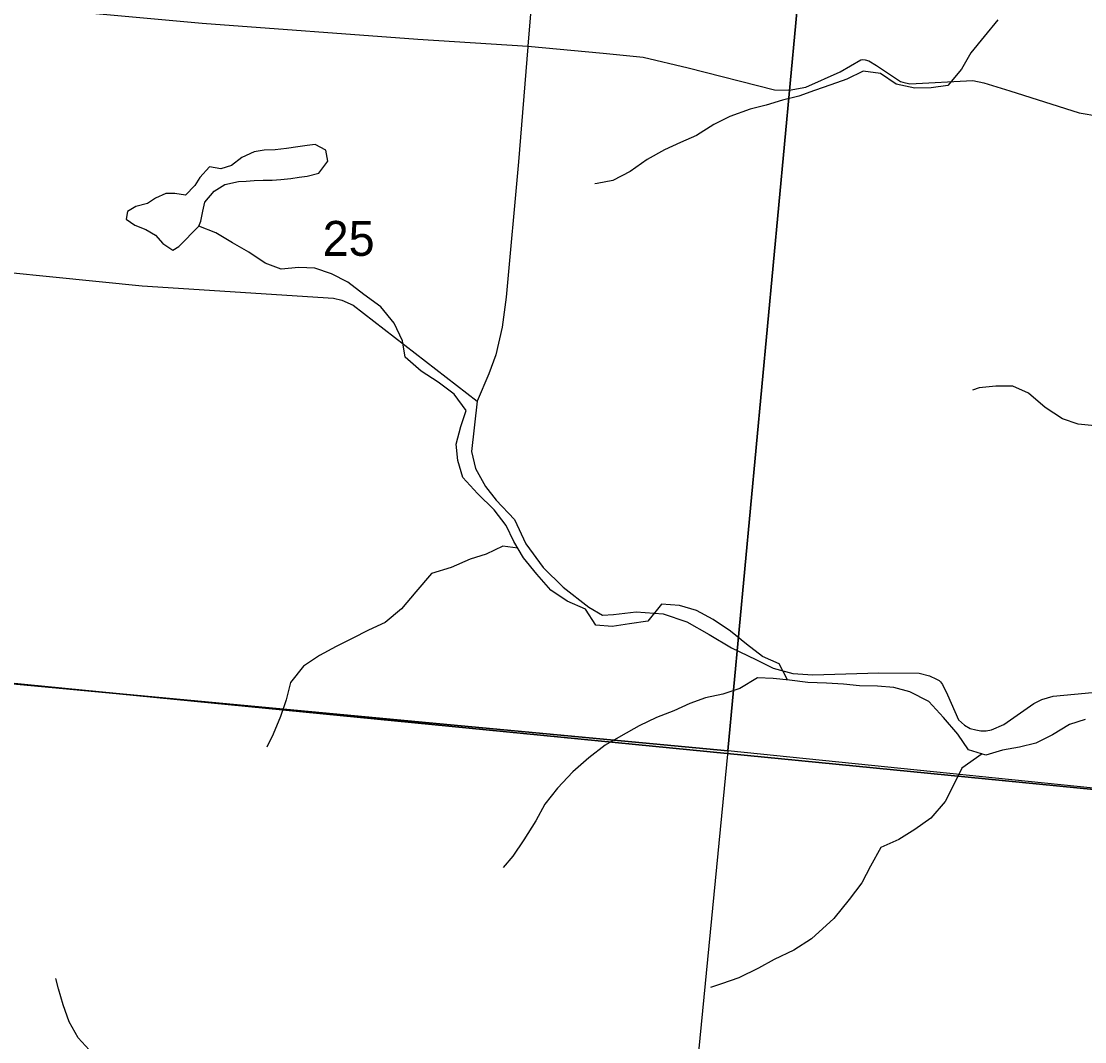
# Model space of a CAD drawing. Extents: x 0 to 34, y 0 to 22.
# Drawn here: x 5.518 to 6.155, y 19.556 to 20.168 of the extents above; entities that cross this region are included whole.
import ezdxf

# ---------------------------------------------------------------- set-up
doc = ezdxf.new("R2010")
doc.units = 0
for name, color, linetype in [('GM_X_City_Street', 7, 'Continuous'), ('GM_X_Corporation', 7, 'Continuous'), ('GM_X_County_Road', 7, 'Continuous'), ('GM_X_Minor_Lake', 7, 'Continuous'), ('GM_X_Minor_River', 7, 'Continuous'), ('GM_X_Section', 7, 'Continuous'), ('GM_X_Section_Text', 7, 'Continuous')]:
    doc.layers.add(name, color=color, linetype=linetype)

msp = doc.modelspace()

# ---------------------------------------------------------------- linework, layer by layer
at = {"layer": 'GM_X_City_Street'}
for points in [[(5.83347, 20.25222), (5.83023, 20.2371), (5.82659, 20.21343), (5.82159, 20.15281), (5.82156, 20.15247), (5.81587, 20.08352), (5.80849, 20.00236), (5.80613, 19.98437), (5.80229, 19.96774), (5.7982, 19.95644), (5.79115, 19.94008)], [(5.47028, 20.18088), (5.6263, 20.16654), (5.75569, 20.15704), (5.82159, 20.15281), (5.86669, 20.14858), (5.89054, 20.14627), (5.91752, 20.13989), (5.96937, 20.12663), (5.9781, 20.12641), (5.98801, 20.12825), (6.00855, 20.13743), (6.02107, 20.14453), (6.0221, 20.14474), (6.02361, 20.14451), (6.0258, 20.14403), (6.03048, 20.14126), (6.04484, 20.13158), (6.04626, 20.13115), (6.05031, 20.13012), (6.08813, 20.13221), (6.09474, 20.13091), (6.11037, 20.12596), (6.15178, 20.11276), (6.16369, 20.11075)]]:
    msp.add_lwpolyline(points, dxfattribs=at)
at = {"layer": 'GM_X_Corporation'}
for points in [[(5.43226, 19.77875), (6.32743, 19.69086), (6.43909, 19.6799), (6.44745, 19.70059), (6.47425, 19.74809), (6.57081, 19.84384), (6.62479, 19.94035), (6.6725, 19.98366), (6.72231, 20.02185), (6.73923, 20.06935), (6.75063, 20.11704), (6.77249, 20.16568), (6.77819, 20.26107)], [(6.4431, 19.55544), (6.42294, 19.60331), (6.42788, 19.65215), (6.43909, 19.6799), (6.32743, 19.69086), (5.43226, 19.77875)]]:
    msp.add_lwpolyline(points, dxfattribs=at)
at = {"layer": 'GM_X_County_Road'}
msp.add_lwpolyline([(5.45543, 20.02275), (5.5904, 20.00913), (5.70503, 20.00171), (5.71013, 20.00063), (5.71689, 19.99762), (5.79115, 19.94008), (5.78772, 19.90976), (5.79011, 19.89963), (5.7961, 19.88884), (5.80254, 19.8807), (5.81344, 19.86902), (5.82028, 19.85441), (5.83074, 19.84028), (5.84258, 19.82839), (5.85803, 19.81641), (5.86625, 19.81165), (5.87291, 19.81205), (5.88642, 19.81361), (5.90253, 19.81245), (5.91683, 19.80773), (5.93011, 19.80017), (5.94357, 19.79205), (5.95819, 19.78503), (5.9685, 19.78002), (5.98037, 19.77669), (5.99231, 19.77601), (6.03182, 19.77711), (6.05592, 19.77689), (6.06214, 19.77541), (6.06628, 19.77337), (6.06788, 19.77263), (6.06869, 19.77182), (6.06998, 19.77004), (6.07286, 19.76393), (6.0795, 19.74894), (6.08319, 19.74585), (6.08658, 19.74382), (6.08998, 19.74289), (6.09299, 19.74233), (6.09615, 19.74227), (6.09927, 19.74293), (6.10675, 19.74617), (6.12473, 19.75883), (6.12953, 19.76118), (6.13623, 19.76311), (6.21495, 19.77057)], dxfattribs=at)
at = {"layer": 'GM_X_Minor_Lake'}
for points in [[(5.6244, 20.04494), (5.62554, 20.04792), (5.6268, 20.05397), (5.62805, 20.05926), (5.6335, 20.0658), (5.63986, 20.06985), (5.64806, 20.07158), (5.65281, 20.07186), (5.65757, 20.07233), (5.66289, 20.07241), (5.66841, 20.07249), (5.67354, 20.07295), (5.67944, 20.0734), (5.6844, 20.07425), (5.68935, 20.07491), (5.69623, 20.07667), (5.70169, 20.08377), (5.7005, 20.09045), (5.69411, 20.09381), (5.68935, 20.09333), (5.68363, 20.0925), (5.67696, 20.0915), (5.67011, 20.09069), (5.66345, 20.09045), (5.65754, 20.08943), (5.65006, 20.08597), (5.64389, 20.08135), (5.63758, 20.0792), (5.63076, 20.08048), (5.62493, 20.07414), (5.62199, 20.06927), (5.61636, 20.06349), (5.60992, 20.06439), (5.6046, 20.0645), (5.59847, 20.06177), (5.59365, 20.05845), (5.58658, 20.0567), (5.58158, 20.05376), (5.58092, 20.04903), (5.58597, 20.0455), (5.59257, 20.0429), (5.59839, 20.03955), (5.60285, 20.03452), (5.60884, 20.0306), (5.61231, 20.03262)], [(5.61231, 20.03262), (5.6244, 20.04494)]]:
    msp.add_lwpolyline(points, dxfattribs=at)
at = {"layer": 'GM_X_Minor_River'}
for points in [[(6.10308, 20.16857), (6.09488, 20.15868), (6.08688, 20.14879), (6.08136, 20.13909), (6.07316, 20.1292), (6.06325, 20.12787), (6.05334, 20.12768), (6.04229, 20.12996), (6.03276, 20.13643), (6.02247, 20.13776), (6.01257, 20.133), (6.00304, 20.12958), (5.99332, 20.12616), (5.98379, 20.12273), (5.97407, 20.12045), (5.96436, 20.11741), (5.95464, 20.11513), (5.94244, 20.11056), (5.93291, 20.10581), (5.92262, 20.09934), (5.91291, 20.09496), (5.90338, 20.09059), (5.89309, 20.08488), (5.8828, 20.07765), (5.87251, 20.07233), (5.86298, 20.07043), (5.86165, 20.07024)], [(5.97699, 19.77289), (5.97201, 19.78246), (5.9621, 19.78683), (5.95257, 19.79425), (5.94285, 19.80205), (5.93256, 19.80909), (5.92265, 19.81441), (5.91236, 19.81746), (5.90169, 19.81822), (5.89331, 19.80814), (5.88245, 19.80642), (5.87196, 19.8049), (5.86225, 19.80566), (5.85615, 19.81536), (5.84509, 19.82012), (5.83537, 19.82678), (5.8268, 19.83629), (5.81898, 19.84599), (5.81308, 19.85588), (5.8085, 19.86539), (5.80126, 19.8749), (5.79135, 19.8846), (5.78258, 19.8943), (5.77953, 19.90438), (5.77858, 19.91427), (5.78143, 19.92473), (5.78448, 19.93443), (5.77743, 19.94413), (5.76771, 19.95136), (5.75761, 19.95802), (5.74808, 19.96638), (5.74637, 19.97608), (5.74141, 19.98674), (5.73341, 19.99663), (5.72331, 20.00385), (5.71359, 20.01127), (5.70387, 20.01641), (5.69396, 20.01964), (5.68424, 20.02021), (5.67376, 20.01907), (5.66404, 20.02268), (5.65432, 20.02934), (5.6446, 20.03486), (5.6345, 20.04094), (5.6244, 20.04494)], [(6.16122, 19.92529), (6.15131, 19.92624), (6.14178, 19.92948), (6.13149, 19.93614), (6.12158, 19.94488), (6.11205, 19.94888), (6.10195, 19.94888), (6.09185, 19.94793), (6.08785, 19.9466)], [(5.81546, 19.85188), (5.8066, 19.85302), (5.7965, 19.84827), (5.78697, 19.84523), (5.77554, 19.84028), (5.76372, 19.83667), (5.75439, 19.82564), (5.74581, 19.81555), (5.73609, 19.80738), (5.726, 19.80281), (5.71628, 19.79768), (5.70675, 19.79292), (5.69665, 19.7876), (5.68712, 19.78113), (5.67931, 19.77143), (5.67664, 19.76097), (5.67322, 19.75089), (5.66884, 19.74043), (5.66522, 19.73263)], [(6.15552, 19.74917), (6.146, 19.74613), (6.1359, 19.74004), (6.1258, 19.73491), (6.11608, 19.73263), (6.10598, 19.73072), (6.09588, 19.72787), (6.08559, 19.73091), (6.07911, 19.74042), (6.07053, 19.75032), (6.06177, 19.76002), (6.05033, 19.76572), (6.0408, 19.76838), (6.03109, 19.76915), (6.02022, 19.76934), (6.0107, 19.77029), (6.00041, 19.77086), (5.98935, 19.77143), (5.9783, 19.77276), (5.96858, 19.77371), (5.95905, 19.77409), (5.94857, 19.76781), (5.93828, 19.76439), (5.92799, 19.76211), (5.91847, 19.75868), (5.90894, 19.75431), (5.89865, 19.75032), (5.88817, 19.74537), (5.87731, 19.73909), (5.86778, 19.73377), (5.85806, 19.72616), (5.84854, 19.71779), (5.8392, 19.70809), (5.83177, 19.69839), (5.82624, 19.6885), (5.81919, 19.67709), (5.81253, 19.6672), (5.80681, 19.66035)], [(6.09374, 19.7285), (6.08159, 19.72007), (6.07664, 19.7098), (6.07149, 19.7001), (6.06292, 19.69002), (6.05339, 19.68318), (6.04386, 19.67728), (6.033, 19.67233), (6.02672, 19.6613), (6.02157, 19.65122), (6.01395, 19.64133), (6.00481, 19.62992), (5.99147, 19.61775), (5.9808, 19.6109), (5.96917, 19.60519), (5.95965, 19.60006), (5.94783, 19.59435), (5.93754, 19.59074), (5.93087, 19.58846)], [(5.56081, 19.54872), (5.55204, 19.55823), (5.54671, 19.56793), (5.54309, 19.5782), (5.54023, 19.58771), (5.5387, 19.59398)]]:
    msp.add_lwpolyline(points, dxfattribs=at)
at = {"layer": 'GM_X_Section'}
for points in [[(5.48161, 20.28943), (5.98888, 20.23965), (5.94132, 19.73044), (5.43401, 19.77795)], [(5.98888, 20.23965), (6.57479, 20.17408), (6.53576, 19.81452), (6.53419, 19.81301), (6.51594, 19.8004), (6.49801, 19.78545), (6.48222, 19.77393), (6.46855, 19.76197), (6.45874, 19.75002), (6.44934, 19.73038), (6.4391, 19.70818), (6.43355, 19.69324), (6.43532, 19.6824), (6.43432, 19.68006), (5.94132, 19.73044)], [(5.43401, 19.77795), (5.94132, 19.73044), (5.89121, 19.21561), (5.38535, 19.26971)]]:
    msp.add_lwpolyline(points, close=True, dxfattribs=at)

# ---------------------------------------------------------------- texts
at = {"layer": 'GM_X_Section_Text'}
msp.add_text('25', height=0.020928, rotation=0.00001, dxfattribs=at).set_placement((5.69858, 20.0271))

doc.saveas('drawing.dxf')
